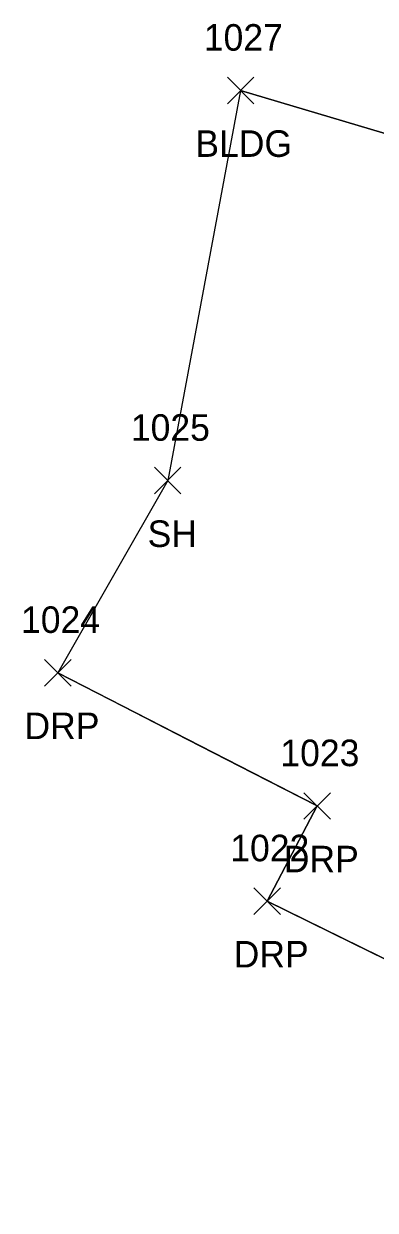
# Model space of a CAD drawing. Extents: x 1462668 to 1465147, y 550359 to 557351.
# Drawn here: x 1464699.9 to 1464726.3, y 552257.6 to 552347 of the extents above; entities that cross this region are included whole.
import ezdxf

# ---------------------------------------------------------------- set-up
doc = ezdxf.new("R2010")
doc.units = 0
for name, color, linetype in [('L_A', 7, 'Continuous'), ('L_I', 7, 'Continuous'), ('L_TIC', 7, 'Continuous'), ('LBC', 7, 'Continuous'), ('Level 6', 7, 'Continuous'), ('R_A', 7, 'Continuous'), ('R_I', 7, 'Continuous'), ('R_TIC', 7, 'Continuous'), ('RDP', 7, 'Continuous')]:
    doc.layers.add(name, color=color, linetype=linetype)

msp = doc.modelspace()

# ---------------------------------------------------------------- linework, layer by layer
at = {"layer": 'L_TIC'}
for points in [[(1464715.201, 552340.934), (1464717.201, 552342.934)], [(1464717.201, 552340.934), (1464715.201, 552342.934)], [(1464709.71, 552311.546), (1464711.71, 552313.546)], [(1464711.71, 552311.546), (1464709.71, 552313.546)]]:
    msp.add_lwpolyline(points, dxfattribs=at)
at = {"layer": 'LBC'}
msp.add_lwpolyline([(1464716.201, 552341.934), (1464752.308, 552331.184)], dxfattribs=at)
at = {"layer": 'Level 6'}
msp.add_lwpolyline([(1464752.308, 552331.184), (1464716.201, 552341.934), (1464710.71, 552312.546), (1464702.442, 552298.07), (1464707.323, 552295.561), (1464712.203, 552293.052), (1464717.084, 552290.542), (1464721.965, 552288.033), (1464718.191, 552280.866), (1464724.562, 552277.735), (1464730.933, 552274.604)], dxfattribs=at)
at = {"layer": 'R_TIC'}
for points in [[(1464701.442, 552297.07), (1464703.442, 552299.07)], [(1464703.442, 552297.07), (1464701.442, 552299.07)], [(1464720.965, 552287.033), (1464722.965, 552289.033)], [(1464722.965, 552287.033), (1464720.965, 552289.033)], [(1464717.191, 552279.866), (1464719.191, 552281.866)], [(1464719.191, 552279.866), (1464717.191, 552281.866)]]:
    msp.add_lwpolyline(points, dxfattribs=at)
at = {"layer": 'RDP'}
msp.add_lwpolyline([(1464765.995, 552228.526), (1464755.382, 552255.939), (1464736.277, 552269.797), (1464730.933, 552274.604), (1464718.191, 552280.866), (1464721.965, 552288.033), (1464702.442, 552298.07)], dxfattribs=at)

# ---------------------------------------------------------------- texts
at = {"layer": 'L_A'}
for s, p in [('BLDG', (1464712.792, 552336.934)), ('SH', (1464709.198, 552307.546))]:
    msp.add_text(s, height=2, dxfattribs=at).set_placement(p)
at = {"layer": 'L_I'}
for s, p in [('1027', (1464713.429, 552344.934)), ('1025', (1464707.938, 552315.546))]:
    msp.add_text(s, height=2, dxfattribs=at).set_placement(p)
at = {"layer": 'R_A'}
for p in [(1464699.93, 552293.07), (1464719.453, 552283.033), (1464715.679, 552275.866)]:
    msp.add_text('DRP', height=2, dxfattribs=at).set_placement(p)
at = {"layer": 'R_I'}
for s, p in [('1024', (1464699.67, 552301.07)), ('1023', (1464719.194, 552291.033)), ('1022', (1464715.42, 552283.866))]:
    msp.add_text(s, height=2, dxfattribs=at).set_placement(p)

doc.saveas('drawing.dxf')
